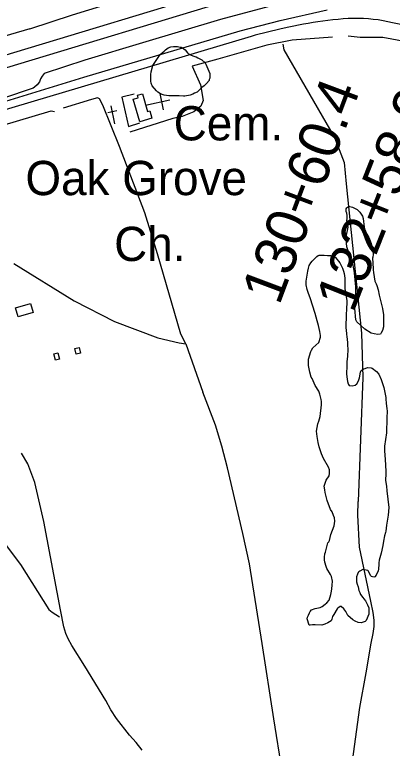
# Model space of a CAD drawing. Extents: x 3146026 to 3183936, y 897894 to 923344.
# Drawn here: x 3164815 to 3165730, y 910626 to 912404 of the extents above; entities that cross this region are included whole.
import ezdxf

# ---------------------------------------------------------------- set-up
doc = ezdxf.new("R2010")
doc.units = 0
for name, color, linetype in [('V-BLDG-OTLN', 7, 'Continuous'), ('V-LEVE-TOET', 7, 'Continuous'), ('V-ROAD-CNTR', 7, 'Continuous'), ('V-SITE-OTLN', 7, 'Continuous'), ('V-SITE-OTLN-IDEN', 7, 'Continuous'), ('V-SITE-VEGE', 7, 'Continuous'), ('V-SURV-IDEN', 7, 'Continuous'), ('V-SURV-LINE', 7, 'Continuous'), ('V-TOPO-SHOR', 7, 'Continuous')]:
    doc.layers.add(name, color=color, linetype=linetype)

msp = doc.modelspace()

# ---------------------------------------------------------------- linework, layer by layer
at = {"layer": 'V-BLDG-OTLN'}
for points in [[(3165148.1, 912153), (3165119, 912144.4), (3165102.8, 912199), (3165115, 912202.6), (3165113.1, 912208.9), (3165124.8, 912212.4), (3165137.5, 912169.4), (3165142.7, 912171)], [(3164859.9, 911681.9), (3164823.6, 911671.7), (3164817.4, 911693.6), (3164853.8, 911703.8)], [(3164910.4, 911582.2), (3164919.8, 911584.6), (3164923.7, 911569.3), (3164914.3, 911566.9)], [(3164961.3, 911594.7), (3164971.4, 911597.2), (3164974.7, 911583.5), (3164964.5, 911581)]]:
    msp.add_lwpolyline(points, close=True, dxfattribs=at)
at = {"layer": 'V-LEVE-TOET'}
for points in [[(3164852.4, 912369.6), (3164955.9, 912403.4), (3165193.3, 912477.5), (3165373.1, 912529.1), (3165482.2, 912561.2), (3165558.6, 912580.6), (3165603.4, 912589), (3165642.3, 912588.4), (3165706, 912585.2), (3165806.8, 912575.4), (3165852.3, 912567.1), (3165893.4, 912556.4), (3165938.4, 912540.3), (3165990.6, 912522.8), (3166048.3, 912494.8), (3166099.3, 912466.9), (3166116.7, 912455.2)], [(3165444.3, 912426.7), (3165314.1, 912392.4), (3165124.8, 912336.1), (3164985.7, 912293.6), (3164887.3, 912261.3)], [(3164852.4, 912369.6), (3164743.6, 912338)], [(3164887.3, 912261.3), (3164882, 912255.3), (3164877.9, 912248.3), (3164875.5, 912241.6), (3164870.3, 912234.3), (3164863.8, 912228.2), (3164860.5, 912225.7), (3164786.2, 912200.7)]]:
    msp.add_lwpolyline(points, dxfattribs=at)
at = {"layer": 'V-ROAD-CNTR'}
msp.add_lwpolyline([(3165388.2, 912351.5), (3163992.3, 911935.1)], dxfattribs=at)
msp.add_spline([(3165911.7, 912328.6), (3165754.4, 912379.1), (3165660.8, 912394.7), (3165562, 912388.2), (3165468.2, 912371.5), (3165388.2, 912351.5)], degree=3, dxfattribs=at)
at = {"layer": 'V-SITE-OTLN'}
for p, q in [((3165176.1, 912173.6), (3165167.7, 912212.7)), ((3165132.8, 912184.8), (3165191.5, 912197.4)), ((3165063.4, 912171), (3165041, 912166.5)), ((3165058, 912139.8), (3165049.3, 912183.2))]:
    msp.add_line(p, q, dxfattribs=at)
msp.add_lwpolyline([(3165104.9, 912211), (3165075.4, 912204.1), (3165091, 912132.8), (3165118.8, 912141.5)], dxfattribs=at)
at = {"layer": 'V-SITE-VEGE'}
for points in [[(3165276.9, 912287.1), (3165278.4, 912284.4), (3165288.6, 912261.3), (3165288.6, 912252.4), (3165288.3, 912250), (3165287.1, 912246.9), (3165286.7, 912244.5), (3165280.5, 912237.1), (3165274.6, 912231.2), (3165269.1, 912227.7), (3165264.5, 912223.4), (3165257.8, 912216.4), (3165250.8, 912213.6), (3165247.3, 912211.7), (3165240.7, 912208.9), (3165227.8, 912206.2), (3165224.3, 912206.1), (3165214.1, 912207.7), (3165198.5, 912207.7), (3165189.1, 912207.3), (3165177.8, 912208.8), (3165172.7, 912210.4), (3165166.4, 912213.5), (3165162.5, 912215.8), (3165159.4, 912219.7), (3165148.8, 912231.8), (3165146.5, 912238.4), (3165145.7, 912242.7), (3165145.7, 912252.1), (3165145.2, 912259.1), (3165146, 912265.4), (3165150.3, 912281), (3165151.8, 912283), (3165155, 912288.1), (3165160, 912295.1), (3165161.6, 912297.8), (3165168.2, 912307.2), (3165178, 912315.8), (3165181.1, 912319), (3165184.2, 912321.3), (3165187.7, 912323.3), (3165194, 912326), (3165200.2, 912327.2), (3165209.6, 912326.8), (3165216.2, 912325.3), (3165219, 912324.9), (3165221.7, 912323.7), (3165228.4, 912318.7), (3165234.2, 912311.3), (3165235.8, 912309.7), (3165241.7, 912307), (3165247.5, 912304.6), (3165252.2, 912302.3), (3165255, 912301.5), (3165259.6, 912299.6), (3165265.5, 912296.5), (3165269, 912294.9)], [(3165684.4, 911788.5), (3165684, 911785.4), (3165684.8, 911779.1), (3165688.4, 911757.7), (3165691.5, 911751.4), (3165693.1, 911747.5), (3165695.8, 911737.4), (3165698.6, 911724.5), (3165706.5, 911691.7), (3165708.8, 911676.4), (3165709.2, 911670.2), (3165709.3, 911653.4), (3165708.9, 911647.1), (3165706.6, 911638.5), (3165703.8, 911633.1), (3165701.5, 911629.9), (3165695.6, 911628.7), (3165686.6, 911630.3), (3165679.2, 911632.2), (3165664, 911641.6), (3165644.4, 911659.9), (3165642, 911664.6), (3165639.3, 911691.9), (3165639.6, 911709.9), (3165640, 911712.7), (3165640.4, 911718.1), (3165641.9, 911727.9), (3165641.9, 911744.7), (3165639.1, 911777.9), (3165637.5, 911788), (3165634.8, 911801.3), (3165628.5, 911818.1), (3165622.2, 911836.5), (3165620.6, 911841.5), (3165619.1, 911850.5), (3165618.3, 911858.7), (3165618.7, 911865.8), (3165623.3, 911888.8), (3165620.9, 911900.9), (3165620.5, 911905.2), (3165620.9, 911909.5), (3165620.9, 911916.9), (3165620.1, 911922.8), (3165618.9, 911927.1), (3165618.9, 911933.7), (3165620.1, 911936.1), (3165621.7, 911937.7), (3165624.4, 911938.8), (3165627.5, 911939.2), (3165633.8, 911937.7), (3165645.5, 911931.8), (3165647.1, 911930.3), (3165651.4, 911925.2), (3165658, 911915.8), (3165660, 911910), (3165662.4, 911889.3), (3165663.2, 911885), (3165664.3, 911880.3), (3165666.3, 911876.4), (3165673.3, 911864.3), (3165675.3, 911860), (3165676.9, 911856.1), (3165679.2, 911849.5), (3165682, 911837.7), (3165684.4, 911824.9), (3165684.4, 911822.5), (3165683.6, 911816.3), (3165682.8, 911813.5)]]:
    msp.add_lwpolyline(points, close=True, dxfattribs=at)
for points in [[(3165574.6, 911124.2), (3165576.6, 911126.1), (3165578.1, 911129.3), (3165581.6, 911144.1), (3165589.8, 911164.8), (3165591.3, 911176.6), (3165590.1, 911184.4), (3165587.8, 911190.2), (3165584.6, 911198.8), (3165580.7, 911204.7), (3165572.5, 911226.1), (3165569.3, 911239.4), (3165567.4, 911245.7), (3165566.6, 911252.3), (3165565, 911260.9), (3165570.1, 911275.7), (3165577.5, 911286.3), (3165578.6, 911291.8), (3165578.6, 911300.8), (3165575.5, 911307), (3165564.1, 911328.5), (3165558.6, 911339.8), (3165553.1, 911356.6), (3165550.8, 911367.1), (3165548, 911381.2), (3165546.8, 911394.5), (3165549.9, 911412.1), (3165552.2, 911418.7), (3165555.7, 911430.4), (3165559.2, 911458.6), (3165558.8, 911466.8), (3165558.4, 911471.5), (3165555.2, 911484), (3165552.1, 911491.4), (3165543.5, 911505.4), (3165536, 911521.8), (3165534.1, 911525.3), (3165530.5, 911537.4), (3165527, 911553.4), (3165527.4, 911568.7), (3165533.2, 911587.8), (3165534.7, 911591), (3165538.2, 911596.1), (3165552.3, 911609.8), (3165556.2, 911622.6), (3165556.2, 911626.2), (3165555, 911635.9), (3165551.4, 911650.8), (3165548.3, 911662.1), (3165543.2, 911679.7), (3165531.4, 911717.9), (3165527.1, 911728.1), (3165523.9, 911737.5), (3165522, 911749.2), (3165521.9, 911758.2), (3165525.8, 911782), (3165527.4, 911789.4), (3165529.3, 911796.1), (3165532.8, 911802.7), (3165535.9, 911806.6), (3165543.7, 911814.1), (3165547.2, 911818), (3165550.8, 911819.9), (3165553.5, 911821.1), (3165558.6, 911821.5), (3165565.2, 911821.5), (3165573.8, 911820.4), (3165578.1, 911820.4), (3165580.4, 911820), (3165584.4, 911818.8), (3165593, 911815.3), (3165603.5, 911802.8), (3165609.8, 911789.2), (3165612.5, 911782.1), (3165614.1, 911776.3), (3165615.3, 911765.4), (3165615.7, 911759.5), (3165615.3, 911752.8), (3165615.4, 911740), (3165617.3, 911730.2), (3165620.1, 911711.1), (3165619.4, 911686), (3165619, 911681), (3165618.6, 911665.3), (3165618.2, 911658.3), (3165618.2, 911647), (3165618.7, 911636.8), (3165619.1, 911632.5), (3165619.8, 911629), (3165620.6, 911624.3), (3165622.2, 911609.5), (3165622.6, 911586.8), (3165621.9, 911582.1), (3165621.9, 911576.7), (3165620.3, 911562.6), (3165620.4, 911554), (3165619.6, 911532.5), (3165621.2, 911520.8), (3165621.6, 911514.9), (3165623.2, 911509.5), (3165624.3, 911507.5)], [(3165624.3, 911507.5), (3165626.3, 911505.6), (3165633.3, 911504), (3165640.8, 911506), (3165644.7, 911509.1), (3165648.9, 911516.5), (3165650.9, 911523.6), (3165653.6, 911537.3), (3165655.2, 911541.2), (3165657.1, 911543.5), (3165661, 911545.5), (3165664.5, 911546.3), (3165670, 911549), (3165679, 911548.2), (3165681.3, 911547.1), (3165691.9, 911538.9), (3165697.4, 911532.3), (3165703.2, 911519.8), (3165709.9, 911500.2), (3165715, 911476.4), (3165715, 911472.1), (3165715.5, 911462.7), (3165717, 911448.7), (3165717.8, 911443.6), (3165717.5, 911426), (3165716.4, 911390.1), (3165711.7, 911358), (3165711.4, 911347.1)], [(3165711.4, 911347.1), (3165713.3, 911325.6), (3165715, 911297.9), (3165714.6, 911292), (3165714.2, 911275.2), (3165716.2, 911261.5), (3165717, 911249.8), (3165719.8, 911229.9), (3165721.8, 911209.2), (3165720.6, 911191.2), (3165718.7, 911181.1), (3165716.4, 911166.6), (3165714.4, 911152.5), (3165713.7, 911148.6), (3165711.7, 911141.2), (3165709, 911127.9), (3165707.5, 911117.4), (3165703.6, 911099), (3165698.9, 911081.8), (3165697.8, 911075.2), (3165697.4, 911072), (3165696.6, 911059.9), (3165695.8, 911056), (3165691.6, 911045.5), (3165688.1, 911041.5), (3165685.7, 911040.8), (3165680.2, 911042.3), (3165677.5, 911045), (3165672.8, 911055.2), (3165671.2, 911056.8), (3165663.4, 911058.7), (3165658.7, 911059.1), (3165651.7, 911055.5), (3165649.7, 911053.6), (3165647.4, 911051.6), (3165646.2, 911048.1), (3165643.5, 911041.5), (3165643.5, 911029), (3165645.5, 911023.5), (3165647.5, 911016.9), (3165649.4, 911008.3), (3165651.4, 911003.6), (3165653.7, 910998.5), (3165659.2, 910991.5), (3165661.6, 910988), (3165665.1, 910983.3), (3165670.6, 910973.9), (3165673.7, 910966.1), (3165673.8, 910950.9), (3165667.1, 910935.6), (3165664.4, 910933.3), (3165655, 910930.1), (3165647.6, 910930.9), (3165640.2, 910933.6), (3165634.7, 910937.5), (3165623, 910948.1), (3165617.5, 910957.4), (3165612.8, 910964.1), (3165606.5, 910969.5), (3165604.2, 910969.5), (3165598.7, 910965.6), (3165597.2, 910963.6), (3165588.6, 910950.3), (3165585.9, 910945.6), (3165583.9, 910939), (3165582, 910934.7), (3165578.1, 910932), (3165574.6, 910930), (3165567.1, 910926.9), (3165559.7, 910924.1), (3165543.7, 910925.3), (3165537.1, 910924.9), (3165531.6, 910924.1), (3165529.2, 910924.1), (3165523.8, 910939.3), (3165524.9, 910944), (3165527.3, 910948.3), (3165529.6, 910953.8), (3165531.5, 910957.3), (3165535, 910961.6), (3165543.2, 910964.3), (3165555.3, 910967.1), (3165560.4, 910969.8), (3165567.8, 910974.9), (3165571.7, 910978.4), (3165577.2, 910985.1), (3165581.1, 910998.4), (3165583.4, 911007), (3165583.8, 911012.1), (3165584.9, 911021), (3165585.3, 911030.8), (3165583.3, 911042.1), (3165581, 911046.8), (3165572, 911061.7), (3165570, 911066.3), (3165567.3, 911076.9), (3165566.5, 911082.4), (3165566.5, 911089.4), (3165566.8, 911096.8), (3165568.4, 911101.5), (3165574.6, 911124.2)]]:
    msp.add_lwpolyline(points, dxfattribs=at)
at = {"layer": 'V-SURV-LINE'}
for points in [[(3163739.6, 911987.5), (3165502.6, 912521.4)], [(3165511.4, 912492.7), (3163748.3, 911958.8)]]:
    msp.add_lwpolyline(points, dxfattribs=at)
at = {"layer": 'V-TOPO-SHOR'}
msp.add_line((3165230.5, 911606.1), (3165271, 911488.8), dxfattribs=at)
for points in [[(3164562.4, 912123.1), (3164982.8, 912252.8), (3165361.8, 912364.7), (3165458.8, 912390.3), (3165572.9, 912415.4)], [(3165585.4, 912349.7), (3165488, 912342), (3165426.7, 912330.1), (3165336, 912304.6), (3165307.9, 912296), (3165245.4, 912279.1), (3165265.9, 912234), (3165272.1, 912195.6), (3165266.6, 912182.3), (3165249.7, 912168.3), (3165221.5, 912157.6), (3165198.6, 912152), (3165094.3, 912119.6)], [(3165937.2, 912276.4), (3165883, 912299.5), (3165832.9, 912318.4), (3165764.1, 912337.8), (3165707.5, 912348.6), (3165652.7, 912349), (3165623.8, 912351.8)], [(3165465, 912332.2), (3165467.7, 912318.7), (3165590.4, 912106.6), (3165605.9, 912066.8), (3165613.7, 912046), (3165618.5, 911994.1), (3165655.5, 911632.2), (3165658.9, 911524.5), (3165647.5, 911223.9)], [(3164813.1, 911801.2), (3164960, 911710.7), (3165057.4, 911660), (3165162.3, 911621.1), (3165213.8, 911608.9), (3165230.5, 911606.1), (3165217.9, 911629.3), (3165161.7, 911824.6), (3165130.6, 911924.1), (3165069.8, 912084.6), (3165029.1, 912184.4), (3165021.1, 912200.2), (3165016.3, 912202.8), (3165001.7, 912198.3), (3164932.6, 912177.3)], [(3164561.3, 911745.3), (3164535.4, 911767.6), (3164490.4, 911842.2), (3164451.9, 911890.2), (3164403.7, 911933.6), (3164356.7, 911978.2), (3164345, 911990.5), (3164342.7, 911995.4), (3164341.7, 912001.4), (3164526.2, 912059.2), (3164583.2, 912075.7), (3164903.5, 912170.8), (3164911.9, 912169.4)], [(3165509.5, 910312.8), (3165502, 910340), (3165463.6, 910571.1), (3165443.4, 910697.2), (3165415.2, 910880.1), (3165384.8, 911073), (3165368.5, 911146.7), (3165331, 911305.7), (3165317.1, 911358.1), (3165301.8, 911408.8), (3165271, 911488.8)], [(3164926.5, 910961.2), (3164885.8, 911175.7), (3164864.2, 911270.2), (3164847.3, 911315.2), (3164832.3, 911340.9)], [(3164627.2, 911277.7), (3164713.2, 911204.4), (3164745, 911178.3), (3164780, 911136.4), (3164830, 911071.3), (3164884.3, 910984.4), (3164898.2, 910962.3), (3164906.5, 910956.1), (3164924.2, 910944.8)], [(3165509.5, 910312.8), (3165571.1, 910454.8), (3165582, 910477.8), (3165592.3, 910494), (3165604.5, 910513.9), (3165626.2, 910561.7), (3165633.9, 910594.4), (3165651.6, 910724.8), (3165667, 910809), (3165679, 910880.3), (3165684, 910904.4), (3165686.2, 910920.8), (3165686.7, 910936.2), (3165684.1, 910955.1), (3165678, 910982.6), (3165650.9, 911113.6), (3165646.7, 911190.6), (3165647.5, 911223.9)], [(3165124.2, 910621.1), (3165110.1, 910640.1), (3165094, 910657.9), (3165062.2, 910698.3), (3165048.6, 910719.1), (3165036.6, 910741.3), (3164985.4, 910825.1), (3164953.6, 910875.1), (3164945.3, 910891), (3164939.3, 910904.4), (3164934.2, 910920.4), (3164926.5, 910961.2)]]:
    msp.add_lwpolyline(points, dxfattribs=at)

# ---------------------------------------------------------------- texts
at = {"layer": 'V-SITE-OTLN-IDEN'}
for s, p in [('Cem.', (3165200.8, 912099.3)), ('Oak Grove', (3164841.6, 911966.6)), ('Ch.', (3165056.5, 911806.9))]:
    msp.add_text(s, height=83, dxfattribs=at).set_placement(p)
at = {"layer": 'V-SURV-IDEN'}
for s, rotation, p in [('130+60.4', 69.4373, (3165456.4, 911697.3)), ('132+58.9', 68.3977, (3165635.3, 911678.5))]:
    msp.add_text(s, height=100, rotation=rotation, dxfattribs=at).set_placement(p)

doc.saveas('drawing.dxf')
